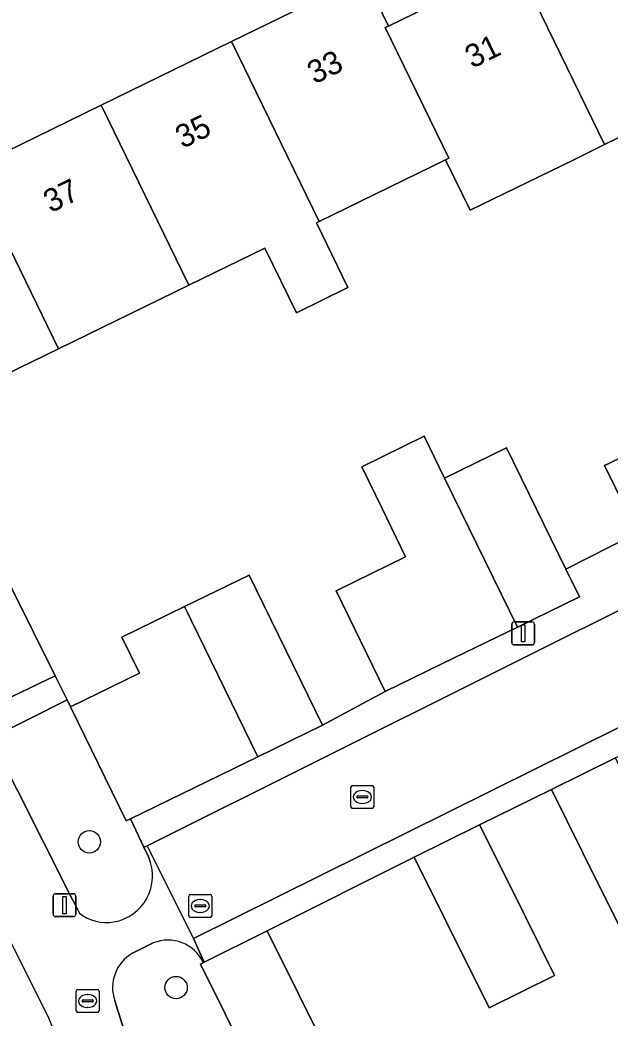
# Model space of a CAD drawing. Extents: x 157793 to 159380, y 380877 to 382313.
# Drawn here: x 158680.58 to 158706.33, y 381681.88 to 381725.42 of the extents above; entities that cross this region are included whole.
import ezdxf

# ---------------------------------------------------------------- set-up
doc = ezdxf.new("R2010")
doc.units = 0
for name, color, linetype in [('IMGEO_Boom', 7, 'Continuous'), ('IMGEO_Erf', 7, 'Continuous'), ('IMGEO_Groenvoorziening', 7, 'Continuous'), ('IMGEO_Kolk', 7, 'Continuous'), ('IMGEO_Lichtmast', 7, 'Continuous'), ('IMGEO_Muur', 7, 'Continuous'), ('IMGEO_Pand', 7, 'Continuous'), ('IMGEO_Pand_nummerreeks', 7, 'Continuous'), ('IMGEO_Rijbaan_lokaal_open', 7, 'Continuous'), ('IMGEO_Rioolput', 7, 'Continuous'), ('IMGEO_Voetpad_open', 7, 'Continuous')]:
    doc.layers.add(name, color=color, linetype=linetype)

msp = doc.modelspace()

# ---------------------------------------------------------------- linework, layer by layer
at = {"layer": 'IMGEO_Boom'}
for centre in [(158683.606, 381689.565), (158687.389, 381683.204)]:
    msp.add_circle(centre, 0.489, dxfattribs=at)
at = {"layer": 'IMGEO_Erf'}
msp.add_lwpolyline([(158707.927, 381730.658), (158713.616, 381733.434), (158719.467, 381736.289), (158719.609, 381735.998), (158723.773, 381738.03), (158723.235, 381738.919), (158698.181, 381734.84), (158685.788, 381732.895), (158678.922, 381729.472), (158674.89, 381727.38), (158671.942, 381725.923), (158668.598, 381724.27), (158672.592, 381716.085), (158678.431, 381718.934), (158684.119, 381721.71), (158689.808, 381724.486), (158695.609, 381727.317), (158696.661, 381725.16), (158702.238, 381727.882)], close=True, dxfattribs=at)
for points in [[(158711.78, 381722.764), (158706.091, 381719.988), (158704.71, 381719.314), (158700.216, 381717.121), (158699.144, 381719.319), (158693.641, 381716.634), (158693.513, 381716.571), (158694.889, 381713.75), (158692.642, 381712.653), (158691.266, 381715.474), (158687.952, 381713.857), (158682.263, 381711.081), (158676.424, 381708.232), (158682.112, 381696.806), (158682.634, 381695.758), (158682.783, 381695.459), (158685.796, 381696.929), (158685.031, 381698.496), (158687.755, 381699.826), (158690.583, 381701.206), (158693.779, 381694.656), (158696.514, 381696.119), (158694.371, 381700.515), (158697.407, 381701.996), (158696.378, 381704.104), (158695.489, 381705.926), (158698.218, 381707.258), (158699.107, 381705.436), (158701.814, 381706.757), (158704.399, 381701.46), (158709.27, 381703.929)], [(158707.503, 381703.089), (158706.087, 381705.991), (158706.245, 381706.059), (158709.038, 381707.422)], [(158707.029, 381685.289), (158705.144, 381689.08), (158703.769, 381691.846), (158700.637, 381690.312), (158702.021, 381687.527), (158703.903, 381683.74), (158701.046, 381682.32), (158699.157, 381686.121), (158697.78, 381688.891), (158691.367, 381685.683), (158692.736, 381682.929), (158694.647, 381679.086)], [(158681.834, 381681.877), (158680.945, 381683.653), (158678.238, 381689.062)]]:
    msp.add_lwpolyline(points, dxfattribs=at)
msp.add_arc((158649.963, 381668.601), 34.526, 10.3491, 22.615, dxfattribs=at)
at = {"layer": 'IMGEO_Groenvoorziening'}
msp.add_lwpolyline([(158676.424, 381708.232), (158672.592, 381716.085), (158668.598, 381724.27), (158671.942, 381725.923), (158670.761, 381728.409), (158665.444, 381725.86), (158669.211, 381714.04), (158678.745, 381695.196), (158682.112, 381696.806)], close=True, dxfattribs=at)
for points in [[(158682.783, 381695.459), (158682.634, 381695.758), (158679.303, 381694.094), (158682.787, 381687.207), (158682.981, 381686.827), (158683.172, 381686.446)], [(158686.197, 381688.875), (158685.982, 381689.333), (158685.402, 381690.569), (158685.214, 381690.477), (158682.783, 381695.459)], [(158686.397, 381685.153), (158685.49, 381684.707)], [(158684.713, 381682.633), (158685.657, 381679.621), (158686.326, 381677.239), (158686.45, 381676.715), (158691.746, 381677.55), (158691.729, 381677.635), (158688.45, 381684.233)], [(158688.45, 381684.233), (158688.58, 381684.297)]]:
    msp.add_lwpolyline(points, dxfattribs=at)
for centre, radius, start, end in [((158684.336, 381688.069), 2.028, 279.7993, 23.4215), ((158684.368, 381688.029), 1.984, 232.9319, 279.085), ((158687.035, 381683.569), 1.708, 25.2435, 111.9342), ((158686.358, 381683.199), 1.74, 119.9302, 198.994)]:
    msp.add_arc(centre, radius, start, end, dxfattribs=at)
at = {"layer": 'IMGEO_Kolk'}
for p, q in [((158695.018, 381691.096), (158695.018, 381691.948)), ((158695.093, 381692.022), (158695.945, 381692.022)), ((158695.506, 381691.802), (158695.531, 381691.802)), ((158696.019, 381691.948), (158696.019, 381691.096)), ((158695.277, 381691.516), (158695.277, 381691.528)), ((158695.715, 381691.479), (158695.317, 381691.479)), ((158695.32, 381691.565), (158695.718, 381691.565)), ((158695.529, 381691.242), (158695.504, 381691.242)), ((158695.761, 381691.528), (158695.761, 381691.516)), ((158695.945, 381691.022), (158695.093, 381691.022))]:
    msp.add_line(p, q, dxfattribs=at)
for points in [[(158695.018, 381691.096), (158695.018, 381691.948)], [(158695.093, 381692.022), (158695.945, 381692.022)], [(158696.019, 381691.948), (158696.019, 381691.096)], [(158695.945, 381691.022), (158695.093, 381691.022)]]:
    msp.add_lwpolyline(points, dxfattribs=at)
for centre, radius, start, end in [((158695.095, 381691.946), 0.0765, 91.552, 178.448), ((158695.095, 381691.946), 0.0765, 91.552, 178.448), ((158695.943, 381691.946), 0.0765, 1.552, 88.448), ((158695.943, 381691.946), 0.0765, 1.552, 88.448), ((158695.317, 381691.525), 0.0403, 85.8775, 175.7526), ((158695.314, 381691.515), 0.0366, 178.938, 274.7102), ((158695.718, 381691.522), 0.043, 264.8664, 352.4533), ((158695.722, 381691.527), 0.0386, 1.7309, 96.639), ((158695.095, 381691.098), 0.0765, 181.552, 268.448), ((158695.095, 381691.098), 0.0765, 181.552, 268.448), ((158695.943, 381691.098), 0.0765, 271.552, 358.448), ((158695.943, 381691.098), 0.0765, 271.552, 358.448)]:
    msp.add_arc(centre, radius, start, end, dxfattribs=at)
for centre, major_axis, ratio, start_param, end_param in [((158695.505, 381691.522), (-0.387, 0.002), 0.722429, 4.712389, 7.853982), ((158695.53, 381691.522), (-0.39, 0.002), 0.717154, 1.570796, 4.712389)]:
    msp.add_ellipse(centre, major_axis=major_axis, ratio=ratio, start_param=start_param, end_param=end_param, dxfattribs=at)
at = {"layer": 'IMGEO_Lichtmast'}
for p, q in [((158702.036, 381698.259), (158702.036, 381699.059)), ((158702.036, 381699.059), (158702.036, 381698.259)), ((158702.136, 381699.159), (158702.926, 381699.159)), ((158702.926, 381699.159), (158702.136, 381699.159)), ((158703.026, 381699.059), (158703.026, 381698.259)), ((158703.026, 381698.259), (158703.026, 381699.059)), ((158702.926, 381698.159), (158702.136, 381698.159)), ((158702.136, 381698.159), (158702.926, 381698.159)), ((158682.123, 381687.3), (158682.913, 381687.3)), ((158682.913, 381687.3), (158682.123, 381687.3)), ((158682.023, 381686.4), (158682.023, 381687.2)), ((158682.023, 381687.2), (158682.023, 381686.4)), ((158683.013, 381687.2), (158683.013, 381686.4)), ((158683.013, 381686.4), (158683.013, 381687.2)), ((158682.913, 381686.3), (158682.123, 381686.3)), ((158682.123, 381686.3), (158682.913, 381686.3))]:
    msp.add_line(p, q, dxfattribs=at)
for points in [[(158702.456, 381699.034), (158702.606, 381699.034), (158702.606, 381698.284), (158702.456, 381698.284), (158702.456, 381699.034)], [(158682.443, 381687.175), (158682.593, 381687.175), (158682.593, 381686.425), (158682.443, 381686.425), (158682.443, 381687.175)]]:
    msp.add_lwpolyline(points, dxfattribs=at)
for centre, start, end in [((158702.136, 381699.059), 90, 180), ((158702.136, 381699.059), 90, 180), ((158702.926, 381699.059), 0, 90), ((158702.926, 381699.059), 360, 90), ((158702.136, 381698.259), 180, 270), ((158702.136, 381698.259), 180, 270), ((158702.926, 381698.259), 270, 0), ((158702.926, 381698.259), 270, 0), ((158682.123, 381687.2), 90, 180), ((158682.123, 381687.2), 90, 180), ((158682.913, 381687.2), 0, 90), ((158682.913, 381687.2), 360, 90), ((158682.123, 381686.4), 180, 270), ((158682.123, 381686.4), 180, 270), ((158682.913, 381686.4), 270, 0), ((158682.913, 381686.4), 270, 0)]:
    msp.add_arc(centre, 0.1, start, end, dxfattribs=at)
at = {"layer": 'IMGEO_Muur'}
msp.add_lwpolyline([(158680.945, 381683.653), (158681.834, 381681.877)], dxfattribs=at)
msp.add_arc((158649.963, 381668.601), 34.526, 10.3491, 22.615, dxfattribs=at)
at = {"layer": 'IMGEO_Pand'}
for points in [[(158702.238, 381727.882), (158706.091, 381719.988), (158711.78, 381722.764), (158707.927, 381730.658)], [(158702.238, 381727.882), (158696.661, 381725.16), (158696.517, 381725.09), (158699.289, 381719.39), (158699.144, 381719.319), (158700.216, 381717.121), (158704.71, 381719.314), (158706.091, 381719.988)], [(158699.144, 381719.319), (158699.289, 381719.39), (158696.517, 381725.09), (158696.661, 381725.16), (158695.609, 381727.317), (158689.808, 381724.486), (158693.641, 381716.634)], [(158689.808, 381724.486), (158684.119, 381721.71), (158687.952, 381713.857), (158691.266, 381715.474), (158692.642, 381712.653), (158694.889, 381713.75), (158693.513, 381716.571), (158693.641, 381716.634)], [(158682.263, 381711.081), (158687.952, 381713.857), (158684.119, 381721.71), (158678.431, 381718.934)], [(158682.263, 381711.081), (158678.431, 381718.934), (158672.592, 381716.085), (158676.424, 381708.232)], [(158709.789, 381712.411), (158707.216, 381711.155), (158709.038, 381707.422), (158706.245, 381706.059), (158706.087, 381705.991), (158707.503, 381703.089), (158708.068, 381703.365), (158709.259, 381703.946), (158709.339, 381703.985), (158710.45, 381704.527), (158713.024, 381705.783)], [(158699.107, 381705.436), (158698.218, 381707.258), (158695.489, 381705.926), (158696.378, 381704.104), (158697.407, 381701.996), (158694.371, 381700.515), (158696.514, 381696.119), (158699.552, 381697.601), (158702.282, 381698.933)], [(158699.107, 381705.436), (158702.282, 381698.933), (158704.988, 381700.254), (158704.399, 381701.46), (158701.814, 381706.757)], [(158687.755, 381699.826), (158690.951, 381693.276), (158693.779, 381694.656), (158690.583, 381701.206)], [(158687.755, 381699.826), (158685.031, 381698.496), (158685.796, 381696.929), (158682.783, 381695.459), (158685.214, 381690.477), (158685.402, 381690.569), (158690.951, 381693.276)], [(158709.818, 381686.675), (158706.56, 381693.233), (158703.769, 381691.846), (158705.144, 381689.08), (158707.029, 381685.289)], [(158697.78, 381688.891), (158699.157, 381686.121), (158701.046, 381682.32), (158703.903, 381683.74), (158702.021, 381687.527), (158700.637, 381690.312)], [(158692.736, 381682.929), (158691.367, 381685.683), (158688.619, 381684.317), (158688.58, 381684.297), (158688.45, 381684.233), (158691.729, 381677.635), (158694.647, 381679.086)]]:
    msp.add_lwpolyline(points, close=True, dxfattribs=at)
at = {"layer": 'IMGEO_Rijbaan_lokaal_open'}
msp.add_lwpolyline([(158708.859, 381700.74), (158686.124, 381689.391), (158688.15, 381685.346), (158712.307, 381697.338), (158712.167, 381697.62)], dxfattribs=at)
at = {"layer": 'IMGEO_Rioolput'}
for p, q in [((158688.019, 381687.268), (158688.871, 381687.268)), ((158687.944, 381686.342), (158687.944, 381687.194)), ((158688.432, 381687.048), (158688.457, 381687.048)), ((158688.945, 381687.194), (158688.945, 381686.342)), ((158688.203, 381686.762), (158688.203, 381686.774)), ((158688.641, 381686.725), (158688.243, 381686.725)), ((158688.246, 381686.811), (158688.644, 381686.811)), ((158688.455, 381686.488), (158688.43, 381686.488)), ((158688.687, 381686.774), (158688.687, 381686.762)), ((158688.871, 381686.268), (158688.019, 381686.268)), ((158683.032, 381682.197), (158683.032, 381683.049)), ((158683.107, 381683.123), (158683.959, 381683.123)), ((158683.52, 381682.903), (158683.545, 381682.903)), ((158684.033, 381683.049), (158684.033, 381682.197)), ((158683.291, 381682.617), (158683.291, 381682.629)), ((158683.729, 381682.58), (158683.331, 381682.58)), ((158683.334, 381682.666), (158683.732, 381682.666)), ((158683.775, 381682.629), (158683.775, 381682.617)), ((158683.959, 381682.123), (158683.107, 381682.123)), ((158683.543, 381682.343), (158683.518, 381682.343))]:
    msp.add_line(p, q, dxfattribs=at)
for points in [[(158688.019, 381687.268), (158688.871, 381687.268)], [(158687.944, 381686.342), (158687.944, 381687.194)], [(158688.945, 381687.194), (158688.945, 381686.342)], [(158688.871, 381686.268), (158688.019, 381686.268)], [(158683.032, 381682.197), (158683.032, 381683.049)], [(158683.107, 381683.123), (158683.959, 381683.123)], [(158684.033, 381683.049), (158684.033, 381682.197)], [(158683.959, 381682.123), (158683.107, 381682.123)]]:
    msp.add_lwpolyline(points, dxfattribs=at)
for centre, radius, start, end in [((158688.021, 381687.192), 0.0765, 91.552, 178.448), ((158688.021, 381687.192), 0.0765, 91.552, 178.448), ((158688.869, 381687.192), 0.0765, 1.552, 88.448), ((158688.869, 381687.192), 0.0765, 1.552, 88.448), ((158688.243, 381686.771), 0.0403, 85.8775, 175.7526), ((158688.24, 381686.761), 0.0366, 178.938, 274.7102), ((158688.644, 381686.768), 0.043, 264.8664, 352.4533), ((158688.648, 381686.773), 0.0386, 1.7309, 96.639), ((158688.021, 381686.344), 0.0765, 181.552, 268.448), ((158688.021, 381686.344), 0.0765, 181.552, 268.448), ((158688.869, 381686.344), 0.0765, 271.552, 358.448), ((158688.869, 381686.344), 0.0765, 271.552, 358.448), ((158683.109, 381683.047), 0.0765, 91.552, 178.448), ((158683.109, 381683.047), 0.0765, 91.552, 178.448), ((158683.957, 381683.047), 0.0765, 1.552, 88.448), ((158683.957, 381683.047), 0.0765, 1.552, 88.448), ((158683.331, 381682.626), 0.0403, 85.8775, 175.7526), ((158683.328, 381682.616), 0.0366, 178.938, 274.7102), ((158683.732, 381682.623), 0.043, 264.8664, 352.4533), ((158683.736, 381682.628), 0.0386, 1.7309, 96.639), ((158683.109, 381682.199), 0.0765, 181.552, 268.448), ((158683.109, 381682.199), 0.0765, 181.552, 268.448), ((158683.957, 381682.199), 0.0765, 271.552, 358.448), ((158683.957, 381682.199), 0.0765, 271.552, 358.448)]:
    msp.add_arc(centre, radius, start, end, dxfattribs=at)
for centre, major_axis, ratio, start_param, end_param in [((158688.431, 381686.768), (-0.387, 0.002), 0.722429, 4.712389, 7.853982), ((158688.456, 381686.768), (-0.39, 0.002), 0.717154, 1.570796, 4.712389), ((158683.519, 381682.623), (-0.387, 0.002), 0.722429, 4.712389, 7.853982), ((158683.544, 381682.623), (-0.39, 0.002), 0.717154, 1.570796, 4.712389)]:
    msp.add_ellipse(centre, major_axis=major_axis, ratio=ratio, start_param=start_param, end_param=end_param, dxfattribs=at)
at = {"layer": 'IMGEO_Voetpad_open'}
for points in [[(158683.172, 381686.446), (158682.981, 381686.827), (158682.787, 381687.207), (158679.303, 381694.094), (158682.634, 381695.758), (158682.112, 381696.806), (158678.745, 381695.196), (158669.211, 381714.04), (158665.444, 381725.86), (158670.761, 381728.409), (158669.515, 381730.559), (158661.658, 381726.677), (158662.057, 381725.33), (158662.25, 381725.422), (158666.337, 381712.866), (158666.446, 381712.634), (158677.586, 381690.366), (158678.238, 381689.062), (158680.945, 381683.653), (158681.834, 381681.877)], [(158709.27, 381703.929), (158704.399, 381701.46), (158704.988, 381700.254), (158702.282, 381698.933), (158699.552, 381697.601), (158696.514, 381696.119), (158693.779, 381694.656), (158690.951, 381693.276), (158685.402, 381690.569), (158685.982, 381689.333), (158686.124, 381689.391), (158708.859, 381700.74)], [(158688.58, 381684.297), (158688.619, 381684.317), (158688.15, 381685.346), (158686.124, 381689.391), (158685.982, 381689.333), (158686.197, 381688.875)], [(158685.49, 381684.707), (158686.397, 381685.153)], [(158686.894, 381674.83), (158686.731, 381675.522), (158691.972, 381676.383), (158691.746, 381677.55), (158686.45, 381676.715), (158686.326, 381677.239), (158685.657, 381679.621), (158684.713, 381682.633)]]:
    msp.add_lwpolyline(points, dxfattribs=at)
msp.add_lwpolyline([(158703.769, 381691.846), (158706.56, 381693.233), (158709.346, 381694.618), (158712.807, 381696.333), (158712.307, 381697.338), (158688.15, 381685.346), (158688.619, 381684.317), (158691.367, 381685.683), (158697.78, 381688.891), (158700.637, 381690.312)], close=True, dxfattribs=at)
for centre, radius, start, end in [((158684.336, 381688.069), 2.028, 279.7993, 23.4215), ((158684.368, 381688.029), 1.984, 232.9319, 279.085), ((158687.035, 381683.569), 1.708, 25.2435, 111.9342), ((158686.358, 381683.199), 1.74, 119.9302, 198.994), ((158649.963, 381668.601), 34.526, 10.3491, 22.615)]:
    msp.add_arc(centre, radius, start, end, dxfattribs=at)

# ---------------------------------------------------------------- texts
at = {"layer": 'IMGEO_Pand_nummerreeks'}
for s, rotation, p in [('31', 26.0117, (158700.31, 381723.291)), ('33', 26.0118, (158693.428, 381722.604)), ('35', 26.0123, (158687.672, 381719.795)), ('37', 26.0118, (158681.919, 381716.988))]:
    msp.add_text(s, height=1, rotation=rotation, dxfattribs=at).set_placement(p)

doc.saveas('drawing.dxf')
